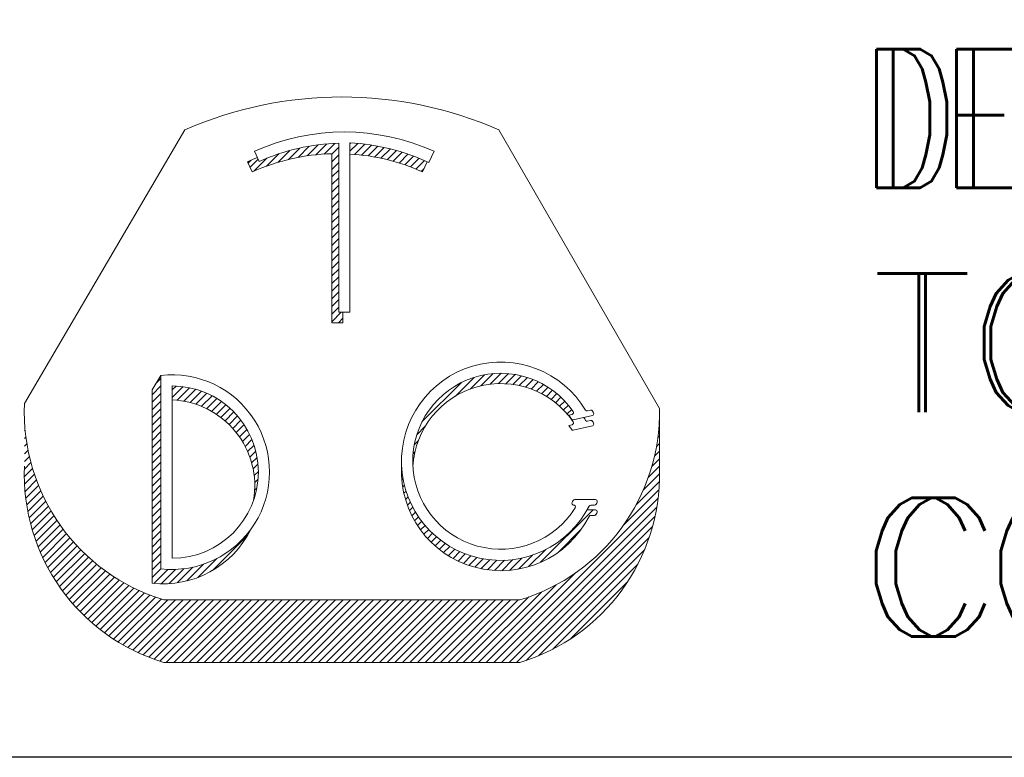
# Model space of a CAD drawing. Header units: inches. Extents: x 1802 to 2468, y -253 to -72.
# Tile 436 of 570: x 2262.377 to 2263.369, y -157.202 to -156.458. Entities that reach past the tile are written whole.
import ezdxf
from ezdxf.enums import TextEntityAlignment as Align

# ---------------------------------------------------------------- set-up
doc = ezdxf.new("R2010")
doc.units = ezdxf.units.IN
doc.header["$LTSCALE"] = 0.5
doc.header["$MEASUREMENT"] = 0
for name, color, linetype in [('SID-M-D', 42, 'Continuous'), ('SID-M-F', 202, 'Continuous'), ('SID-M-S', 105, 'Continuous')]:
    doc.layers.add(name, color=color, linetype=linetype)
doc.styles.add('PTI', font='romand.shx', dxfattribs={"oblique": 10})
doc.styles.get("Standard").update_dxf_attribs({"font": 'romans.shx'})

# ---------------------------------------------------------------- blocks, each defined once
blk = doc.blocks.new('JM_TITTLE_BOX_SID')
at = {"layer": 'SID-M-S'}
blk.add_lwpolyline([(1.261213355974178e-13, -0.1049989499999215), (-6.499934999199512, -0.1049989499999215, -0.4142135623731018), (-6.604933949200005, 1.163513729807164e-13), (-6.604933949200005, 1.416652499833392, -0.4142135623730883), (-6.499934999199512, 1.52165144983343), (1.261213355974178e-13, 1.52165144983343, -0.414213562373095), (0.1049989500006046, 1.416652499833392), (0.1049989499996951, 1.163513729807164e-13, -0.414213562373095)], format="xyb", close=True, dxfattribs=at)
at = {"layer": 'SID-M-D', "style": 'PTI', "oblique": 10}
for tag, p in [('CUSTOMER', (-5.990553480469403, 1.371591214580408)), ('DIEDATAINFO', (-2.18746001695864, 1.371591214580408)), ('PARTDESCRIPTION', (-5.966376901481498, 1.169693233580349)), ('00-00-00', (-1.009105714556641, 1.167793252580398)), ('PARTNUMBER', (-5.81595049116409, 0.9696952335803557)), ('REV', (-3.360356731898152, 0.9696952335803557)), ('SCALE', (-2.520436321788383, 0.9677952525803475)), ('SH', (-0.8571950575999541, 0.9677952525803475)), ('SHX', (-0.4057438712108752, 0.9677952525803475)), ('WTD', (-3.839149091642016, 0.7480887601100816)), ('TOOL', (-2.472915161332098, 0.7480887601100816)), ('JOB', (-0.9225366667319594, 0.7480887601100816))]:
    blk.add_attdef(tag, p, '', height=0.09999900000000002, dxfattribs=at)
blk.add_attdef('BUILT', text='', height=0.2499630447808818, dxfattribs=at).set_placement((-2.336101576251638, 0.2076912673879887), align=Align.CENTER)
blk = doc.blocks.new('*U10')
at = {"layer": 'SID-M-S', "color": 154, "linetype": 'Continuous', "lineweight": 0}
for p, q in [((30.89367612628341, -7.404270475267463), (30.910211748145, -7.387734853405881)), ((30.90823444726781, -7.400318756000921), (30.92427807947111, -7.384275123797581)), ((30.92180204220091, -7.3973577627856), (30.93745801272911, -7.381701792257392)), ((30.93458070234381, -7.395185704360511), (30.9499191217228, -7.379847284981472)), ((30.94670802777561, -7.393664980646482), (30.96177872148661, -7.378594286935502)), ((30.95828288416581, -7.392696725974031), (30.97312277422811, -7.37785683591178)), ((30.9688062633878, -7.392779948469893), (30.9784249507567, -7.38316126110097)), ((30.9939249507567, -7.378267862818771), (30.99513249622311, -7.37706031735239)), ((30.9939249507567, -7.38887446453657), (31.0049765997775, -7.377822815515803)), ((31.0003093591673, -7.393096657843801), (31.01453414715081, -7.378871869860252)), ((31.00995621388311, -7.394056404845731), (31.0238261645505, -7.38018645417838)), ((31.01931702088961, -7.395302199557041), (31.03287053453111, -7.381748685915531)), ((31.02841251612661, -7.396813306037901), (31.04168259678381, -7.383543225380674)), ((31.03726030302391, -7.398572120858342), (31.05027560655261, -7.385556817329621)), ((31.0458754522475, -7.400563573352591), (31.05866108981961, -7.387777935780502)), ((30.8517469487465, -7.403773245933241), (30.85266870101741, -7.402851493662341)), ((30.8550412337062, -7.411085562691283), (30.86619345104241, -7.399933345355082)), ((30.86007272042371, -7.416660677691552), (30.87823271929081, -7.398500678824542)), ((30.87780880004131, -7.409531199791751), (30.89500435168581, -7.392335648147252)), ((30.9688062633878, -7.403386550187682), (30.9784249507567, -7.393767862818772)), ((31.05427095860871, -7.402774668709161), (31.06684912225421, -7.390196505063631)), ((31.0624580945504, -7.405194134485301), (31.07484855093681, -7.392803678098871)), ((31.07044668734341, -7.407812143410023), (31.08266717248, -7.395591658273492)), ((31.0782453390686, -7.410620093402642), (31.09031187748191, -7.398553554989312)), ((31.0858616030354, -7.413610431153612), (31.09778876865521, -7.40168326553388)), ((30.9688062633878, -7.41399315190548), (30.9784249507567, -7.404374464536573)), ((30.9688062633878, -7.424599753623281), (30.9784249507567, -7.414981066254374)), ((31.09330212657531, -7.416776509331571), (31.09731554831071, -7.412763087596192)), ((30.9688062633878, -7.435206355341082), (30.9784249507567, -7.425587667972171)), ((30.9688062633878, -7.445812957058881), (30.9784249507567, -7.436194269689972)), ((30.9688062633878, -7.456419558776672), (30.9784249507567, -7.446800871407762)), ((30.9688062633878, -7.46702616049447), (30.9784249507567, -7.457407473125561)), ((30.9688062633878, -7.477632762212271), (30.9784249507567, -7.46801407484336)), ((30.9688062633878, -7.488239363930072), (30.9784249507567, -7.478620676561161)), ((30.9688062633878, -7.498845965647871), (30.9784249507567, -7.489227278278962)), ((30.9688062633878, -7.50945256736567), (30.9784249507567, -7.499833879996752)), ((30.9688062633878, -7.520059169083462), (30.9784249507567, -7.510440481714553)), ((30.9688062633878, -7.530665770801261), (30.9784249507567, -7.52104708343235)), ((30.9688062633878, -7.541272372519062), (30.9784249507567, -7.531653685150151)), ((30.9688062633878, -7.551878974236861), (30.9784249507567, -7.54226028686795)), ((30.9688062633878, -7.562485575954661), (30.9784249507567, -7.552866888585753)), ((30.9688062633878, -7.573092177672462), (30.9784249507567, -7.56347349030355)), ((30.9688062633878, -7.583698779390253), (30.9784249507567, -7.57408009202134)), ((30.9688062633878, -7.594305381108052), (30.9784249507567, -7.584686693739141)), ((30.9688062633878, -7.604911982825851), (30.9784249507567, -7.595293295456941)), ((30.9688062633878, -7.615518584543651), (30.9784249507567, -7.605899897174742)), ((30.9688062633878, -7.626125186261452), (30.9819734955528, -7.612957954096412)), ((30.9780239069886, -7.627514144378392), (30.98430626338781, -7.621231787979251))]:
    blk.add_line(p, q, dxfattribs=at)
blk = doc.blocks.new('*U11')
at = {"layer": 'SID-M-S', "color": 154, "linetype": 'Continuous', "lineweight": 0}
for p, q in [((30.724597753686, -7.711234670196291), (30.7308066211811, -7.705025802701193)), ((31.14092889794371, -7.729774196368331), (31.16700132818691, -7.703701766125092)), ((31.1613293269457, -7.719980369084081), (31.18117147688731, -7.700138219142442)), ((31.17645956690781, -7.715456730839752), (31.1934597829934, -7.698456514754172)), ((31.18930750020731, -7.713215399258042), (31.2045105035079, -7.698012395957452)), ((31.2007458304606, -7.712383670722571), (31.214645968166, -7.698483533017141)), ((31.2111764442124, -7.712559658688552), (31.22405471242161, -7.699681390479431)), ((31.2208240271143, -7.713518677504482), (31.23285784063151, -7.701484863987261)), ((31.22982889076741, -7.715120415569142), (31.24113803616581, -7.7038112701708)), ((30.7186746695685, -7.727764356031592), (30.7308066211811, -7.71563240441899)), ((30.7464316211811, -7.721220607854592), (30.75194597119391, -7.715706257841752)), ((30.7464316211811, -7.731827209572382), (30.76170379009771, -7.716555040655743)), ((30.7534293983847, -7.735436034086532), (30.77078869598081, -7.718076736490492)), ((31.0943528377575, -7.765743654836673), (31.1491803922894, -7.710916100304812)), ((31.23828505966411, -7.717270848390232), (31.24895409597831, -7.706601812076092)), ((31.24625856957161, -7.719903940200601), (31.2563489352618, -7.709813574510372)), ((31.25379725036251, -7.722971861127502), (31.26335430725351, -7.71341480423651)), ((31.26093637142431, -7.726439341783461), (31.269993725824, -7.717381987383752)), ((30.7186746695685, -7.738370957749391), (30.7308066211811, -7.726239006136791)), ((30.76273448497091, -7.736737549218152), (30.77930370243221, -7.720168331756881)), ((30.77143823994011, -7.738640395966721), (30.7873202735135, -7.722758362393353)), ((30.7796214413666, -7.741063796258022), (30.7948896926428, -7.725795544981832)), ((30.7873414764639, -7.7439503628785), (30.80204950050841, -7.729242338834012)), ((31.26770208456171, -7.730280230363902), (31.27628433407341, -7.721697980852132)), ((31.2741136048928, -7.734475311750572), (31.28223811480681, -7.726350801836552)), ((31.2801846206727, -7.739010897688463), (31.2878626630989, -7.731332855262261)), ((30.7186746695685, -7.748977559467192), (30.7308066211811, -7.736845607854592)), ((30.7946401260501, -7.747258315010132), (30.80882736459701, -7.733071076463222)), ((30.8015481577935, -7.750956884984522), (30.8152435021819, -7.737261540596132)), ((30.80808816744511, -7.75502347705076), (30.82131223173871, -7.741799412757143)), ((31.28592420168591, -7.743877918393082), (31.29316164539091, -7.736640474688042)), ((31.29133735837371, -7.749071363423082), (31.29813501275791, -7.742273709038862)), ((30.7186746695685, -7.759584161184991), (30.7308066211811, -7.747452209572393)), ((30.7186746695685, -7.770190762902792), (30.7308066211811, -7.758058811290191)), ((30.81427638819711, -7.759441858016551), (30.82704296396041, -7.7466752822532)), ((30.8201238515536, -7.764200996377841), (30.83244080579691, -7.751884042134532)), ((30.8256371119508, -7.769294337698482), (30.8375068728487, -7.757424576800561)), ((31.296425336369, -7.754589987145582), (31.3027789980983, -7.748236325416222)), ((30.5408466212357, -7.767706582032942), (30.5410348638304, -7.767518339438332)), ((30.7186746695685, -7.780797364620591), (30.7308066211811, -7.768665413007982)), ((30.8308186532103, -7.774719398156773), (30.842238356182, -7.763299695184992)), ((30.8356670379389, -7.780477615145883), (30.84662835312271, -7.769516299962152)), ((31.08713850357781, -7.783564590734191), (31.098878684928, -7.771824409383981)), ((31.4247670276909, -7.764134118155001), (31.4249941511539, -7.763906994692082)), ((30.5408466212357, -7.778313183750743), (30.5417783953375, -7.777381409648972)), ((30.5408466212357, -7.788919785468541), (30.54284126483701, -7.786925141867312)), ((30.7186746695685, -7.791403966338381), (30.7308066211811, -7.779272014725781)), ((30.84017682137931, -7.786574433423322), (30.8506654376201, -7.776085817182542)), ((30.84433821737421, -7.793019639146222), (30.8543329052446, -7.783024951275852)), ((31.42272809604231, -7.787386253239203), (31.4249941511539, -7.785120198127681)), ((31.4240217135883, -7.775486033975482), (31.4249941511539, -7.774513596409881)), ((30.5408466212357, -7.799526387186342), (30.54419758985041, -7.796175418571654)), ((30.7186746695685, -7.802010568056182), (30.7308066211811, -7.789878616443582)), ((30.7186746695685, -7.812617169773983), (30.7308066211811, -7.800485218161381)), ((30.84813646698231, -7.799827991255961), (30.8576075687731, -7.790356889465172)), ((30.85155080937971, -7.807020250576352), (30.8604578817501, -7.798113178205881)), ((31.08357495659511, -7.797734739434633), (31.0890848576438, -7.792224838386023)), ((31.4207880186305, -7.799932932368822), (31.4249941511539, -7.795726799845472)), ((30.5408466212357, -7.810132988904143), (30.54582573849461, -7.805153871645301)), ((30.5408466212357, -7.820739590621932), (30.54770744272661, -7.813878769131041)), ((30.7186746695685, -7.823223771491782), (30.7308066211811, -7.811091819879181)), ((30.8545528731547, -7.81462478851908), (30.86284098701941, -7.806336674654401)), ((31.0818932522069, -7.810023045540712), (31.0845612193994, -7.807355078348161)), ((31.4180644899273, -7.813263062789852), (31.4249941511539, -7.806333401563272)), ((30.5406923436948, -7.831500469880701), (30.54982713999, -7.822365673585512)), ((30.7186746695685, -7.833830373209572), (30.7308066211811, -7.821698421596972)), ((30.8571041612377, -7.822680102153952), (30.86469792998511, -7.815086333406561)), ((30.8591520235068, -7.831238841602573), (30.8659455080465, -7.824445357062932)), ((31.08144913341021, -7.821073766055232), (31.0823198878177, -7.820203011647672)), ((31.40934248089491, -7.843198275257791), (31.4249941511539, -7.827546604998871)), ((31.41435587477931, -7.827578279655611), (31.4249941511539, -7.816940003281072)), ((30.54060715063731, -7.842192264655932), (30.55217147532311, -7.830627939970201)), ((30.5409205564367, -7.852485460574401), (30.5547289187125, -7.838677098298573)), ((30.7186746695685, -7.844436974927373), (30.7308066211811, -7.832305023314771)), ((30.8606229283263, -7.840374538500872), (30.86646140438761, -7.834536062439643)), ((31.0658355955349, -7.836687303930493), (31.06668190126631, -7.835840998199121)), ((31.40245746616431, -7.860689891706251), (31.42503902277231, -7.838108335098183)), ((30.5415921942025, -7.862420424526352), (30.5574894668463, -7.846523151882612)), ((30.5425893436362, -7.872029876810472), (30.56044440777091, -7.854174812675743)), ((30.7186746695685, -7.855043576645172), (30.7308066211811, -7.842911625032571)), ((30.7186746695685, -7.865650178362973), (30.7308066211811, -7.853518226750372)), ((30.8614105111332, -7.850193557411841), (30.86605434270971, -7.845549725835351)), ((31.06634437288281, -7.846785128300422), (31.0680374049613, -7.845092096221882)), ((31.0674981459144, -7.856237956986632), (31.0699136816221, -7.85382242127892)), ((31.39248507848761, -7.881268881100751), (31.4248623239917, -7.848891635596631)), ((30.5438850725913, -7.881340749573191), (30.5635861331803, -7.861639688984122)), ((30.5454569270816, -7.890375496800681), (30.5669079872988, -7.868924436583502)), ((30.7186746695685, -7.876256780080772), (30.7308066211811, -7.864124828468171)), ((30.86135245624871, -7.860858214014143), (30.86439523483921, -7.857815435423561)), ((31.06919956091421, -7.865143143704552), (31.0722489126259, -7.862093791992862)), ((31.37541914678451, -7.908941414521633), (31.42422372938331, -7.860136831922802)), ((30.5472859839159, -7.899153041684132), (30.57040414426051, -7.876034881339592)), ((30.54935615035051, -7.907689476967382), (30.574069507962, -7.882976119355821)), ((30.7186746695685, -7.886863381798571), (30.7308066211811, -7.874731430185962)), ((30.86018000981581, -7.872637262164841), (30.8608192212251, -7.871998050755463)), ((31.0713794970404, -7.873569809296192), (31.07499726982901, -7.869952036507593)), ((31.0739871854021, -7.881568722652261), (31.0781240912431, -7.877431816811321)), ((31.194291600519, -8.100675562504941), (31.42305418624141, -7.871912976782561)), ((30.55165363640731, -7.915998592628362), (30.5778996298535, -7.889752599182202)), ((30.5541665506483, -7.924092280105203), (30.581890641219, -7.896368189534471)), ((30.7186746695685, -7.897469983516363), (30.7308066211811, -7.885338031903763)), ((30.7186746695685, -7.908076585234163), (30.7308066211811, -7.895944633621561)), ((31.07698445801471, -7.889178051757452), (31.08160285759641, -7.884559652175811)), ((31.0803422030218, -7.896426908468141), (31.0854132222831, -7.89135588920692)), ((31.20489820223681, -8.100675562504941), (31.4212617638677, -7.884312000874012)), ((31.25957851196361, -7.961142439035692), (31.33263008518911, -7.888090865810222)), ((31.33567849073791, -7.895649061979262), (31.3370280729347, -7.894299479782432)), ((30.55688458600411, -7.931980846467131), (30.5860391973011, -7.902826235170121)), ((30.5597987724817, -7.939673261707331), (30.5903424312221, -7.909129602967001)), ((30.7186746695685, -7.918683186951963), (30.7308066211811, -7.906551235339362)), ((31.0840380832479, -7.903337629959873), (31.0895396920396, -7.897836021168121)), ((31.08805502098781, -7.90992729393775), (31.09397072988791, -7.904011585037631)), ((31.092380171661, -7.916208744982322), (31.09869814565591, -7.909890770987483)), ((31.21550480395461, -8.100675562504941), (31.41871936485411, -7.897461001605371)), ((30.56290128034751, -7.947177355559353), (30.59479791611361, -7.915280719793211)), ((30.56618526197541, -7.954499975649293), (30.5994036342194, -7.92128160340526)), ((30.7186746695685, -7.929289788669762), (30.7308066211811, -7.917157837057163)), ((30.8024356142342, -7.972808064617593), (30.851462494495, -7.923781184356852)), ((31.0970042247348, -7.922191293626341), (31.10371669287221, -7.915478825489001)), ((31.10192093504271, -7.927881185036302), (31.10902382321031, -7.920778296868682)), ((31.2261114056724, -8.100675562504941), (31.4152422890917, -7.911544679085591)), ((31.2842467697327, -7.947080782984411), (31.3161852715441, -7.915142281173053)), ((30.56964472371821, -7.961647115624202), (30.6041579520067, -7.927133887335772)), ((30.57327442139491, -7.968624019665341), (30.6090596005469, -7.932838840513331)), ((30.7186746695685, -7.939896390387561), (30.7308066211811, -7.927764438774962)), ((31.10712682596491, -7.933281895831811), (31.1146195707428, -7.925789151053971)), ((31.1126210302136, -7.938394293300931), (31.1205065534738, -7.930508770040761)), ((31.11840525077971, -7.943216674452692), (31.12669009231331, -7.934931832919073)), ((31.2395876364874, -8.09780593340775), (31.41054298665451, -7.926850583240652)), ((30.577069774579, -7.975435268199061), (30.61410766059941, -7.938397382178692)), ((30.58102679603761, -7.982084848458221), (30.6193015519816, -7.943810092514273)), ((30.5851420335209, -7.988576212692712), (30.6246410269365, -7.949077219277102)), ((30.7186746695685, -7.950502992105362), (30.7308066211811, -7.938371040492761)), ((30.7186746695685, -7.961109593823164), (30.7308066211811, -7.948977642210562)), ((31.124483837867, -7.947744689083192), (31.13317846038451, -7.939050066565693)), ((31.13086399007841, -7.951971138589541), (31.13998329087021, -7.942851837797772)), ((31.13755610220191, -7.955885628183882), (31.14712019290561, -7.946321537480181)), ((31.14457430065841, -7.959474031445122), (31.1546096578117, -7.949438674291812)), ((31.2289280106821, -7.970579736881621), (31.2483104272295, -7.951197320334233)), ((31.2428574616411, -7.967256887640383), (31.2666766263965, -7.943437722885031)), ((31.2566113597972, -8.091388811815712), (31.40412586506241, -7.943874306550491)), ((30.5894125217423, -7.994912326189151), (30.63012616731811, -7.954198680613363)), ((30.59383574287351, -8.001095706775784), (30.6357573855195, -7.959174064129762)), ((30.5984095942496, -8.007128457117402), (30.64153542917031, -7.964002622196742)), ((30.7186746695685, -7.971716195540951), (30.7308066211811, -7.959584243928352)), ((30.7668066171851, -7.987223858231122), (30.79011401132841, -7.963916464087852)), ((30.7822061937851, -7.982430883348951), (30.80857386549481, -7.956063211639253)), ((31.1519372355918, -7.962717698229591), (31.1624783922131, -7.952176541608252)), ((31.15966924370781, -7.965592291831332), (31.17076130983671, -7.954500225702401)), ((31.16780207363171, -7.968066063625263), (31.17950459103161, -7.956363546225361)), ((31.17637750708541, -7.970097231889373), (31.1887705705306, -7.957704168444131)), ((31.18545148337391, -7.971629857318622), (31.1986459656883, -7.958435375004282)), ((31.195100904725, -7.972587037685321), (31.20925672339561, -7.958431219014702)), ((31.20543559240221, -7.972858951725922), (31.22079745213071, -7.957497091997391)), ((31.2166211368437, -7.972280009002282), (31.23359813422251, -7.955303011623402)), ((31.2763627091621, -8.082244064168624), (31.3949811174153, -7.963625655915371)), ((30.6031323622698, -8.01301229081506), (30.6474613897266, -7.968683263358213)), ((30.608002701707, -8.01874855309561), (30.6535367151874, -7.973214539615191)), ((30.6130196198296, -8.024338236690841), (30.659763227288, -7.977594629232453)), ((30.7186746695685, -7.982322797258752), (30.7308066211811, -7.970190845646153)), ((30.7210713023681, -7.990532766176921), (30.7405816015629, -7.971022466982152)), ((30.73106930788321, -7.991141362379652), (30.75114383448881, -7.971066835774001)), ((30.74184775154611, -7.990969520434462), (30.7626413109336, -7.970175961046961)), ((30.7536294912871, -7.989794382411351), (30.7754090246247, -7.968014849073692)), ((31.1836849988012, -8.100675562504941), (31.3087916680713, -7.975568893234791)), ((30.6181824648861, -8.029781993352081), (30.6661431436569, -7.981821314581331)), ((30.6234909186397, -8.035080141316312), (30.67267910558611, -7.985891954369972)), ((30.6289449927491, -8.04023266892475), (30.679374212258, -7.989803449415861)), ((31.17307839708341, -8.100675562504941), (31.2811191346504, -7.992634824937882)), ((31.30174791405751, -8.067465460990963), (31.38020251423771, -7.989010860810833)), ((30.634545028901, -8.045239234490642), (30.68623206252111, -7.993552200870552)), ((30.64029170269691, -8.05009916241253), (30.6932568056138, -7.997134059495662)), ((30.6461860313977, -8.054811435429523), (30.70045320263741, -8.000544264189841)), ((30.65222938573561, -8.059374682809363), (30.70782670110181, -8.0037773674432)), ((30.6584235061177, -8.063787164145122), (30.7153835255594, -8.006827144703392)), ((31.1624717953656, -8.100675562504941), (31.26054014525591, -8.002607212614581)), ((30.66477052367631, -8.068046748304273), (30.72313078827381, -8.009686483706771)), ((30.6712729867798, -8.07215088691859), (30.7310766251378, -8.0123472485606)), ((30.677933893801, -8.076096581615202), (30.74046811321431, -8.013562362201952)), ((30.6847567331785, -8.079880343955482), (30.75107471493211, -8.013562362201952)), ((30.6917455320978, -8.083498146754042), (30.7616813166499, -8.013562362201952)), ((30.6989049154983, -8.086945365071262), (30.77228791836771, -8.013562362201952)), ((30.7062401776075, -8.090216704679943), (30.78289452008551, -8.013562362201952)), ((30.7137573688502, -8.093306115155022), (30.7935011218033, -8.013562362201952)), ((30.7214634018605, -8.096206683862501), (30.80410772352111, -8.013562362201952)), ((30.7293661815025, -8.098910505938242), (30.81471432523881, -8.013562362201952)), ((30.73820772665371, -8.100675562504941), (30.8253209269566, -8.013562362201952)), ((30.74881432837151, -8.100675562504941), (30.8359275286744, -8.013562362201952)), ((30.75942093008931, -8.100675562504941), (30.84653413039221, -8.013562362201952)), ((30.770027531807, -8.100675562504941), (30.85714073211, -8.013562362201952)), ((30.78063413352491, -8.100675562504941), (30.86774733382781, -8.013562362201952)), ((30.79124073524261, -8.100675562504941), (30.8783539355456, -8.013562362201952)), ((30.8018473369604, -8.100675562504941), (30.8889605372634, -8.013562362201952)), ((30.81245393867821, -8.100675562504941), (30.89956713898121, -8.013562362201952)), ((30.823060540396, -8.100675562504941), (30.910173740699, -8.013562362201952)), ((30.83366714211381, -8.100675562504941), (30.9207803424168, -8.013562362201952)), ((30.84427374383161, -8.100675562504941), (30.9313869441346, -8.013562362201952)), ((30.85488034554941, -8.100675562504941), (30.94199354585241, -8.013562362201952)), ((30.8654869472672, -8.100675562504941), (30.95260014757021, -8.013562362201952)), ((30.876093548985, -8.100675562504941), (30.96320674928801, -8.013562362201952)), ((30.8867001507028, -8.100675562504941), (30.97381335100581, -8.013562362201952)), ((30.8973067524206, -8.100675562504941), (30.9844199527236, -8.013562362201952)), ((30.9079133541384, -8.100675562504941), (30.99502655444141, -8.013562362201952)), ((30.91851995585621, -8.100675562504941), (31.00563315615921, -8.013562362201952)), ((30.929126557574, -8.100675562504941), (31.016239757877, -8.013562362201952)), ((30.93973315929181, -8.100675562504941), (31.02684635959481, -8.013562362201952)), ((30.95033976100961, -8.100675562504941), (31.0374529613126, -8.013562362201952)), ((30.96094636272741, -8.100675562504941), (31.04805956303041, -8.013562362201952)), ((30.97155296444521, -8.100675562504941), (31.05866616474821, -8.013562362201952)), ((30.982159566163, -8.100675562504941), (31.069272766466, -8.013562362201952)), ((30.9927661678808, -8.100675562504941), (31.07987936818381, -8.013562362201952)), ((31.00337276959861, -8.100675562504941), (31.0904859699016, -8.013562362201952)), ((31.0139793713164, -8.100675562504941), (31.1010925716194, -8.013562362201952)), ((31.02458597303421, -8.100675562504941), (31.11169917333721, -8.013562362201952)), ((31.035192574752, -8.100675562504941), (31.122305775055, -8.013562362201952)), ((31.04579917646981, -8.100675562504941), (31.13291237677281, -8.013562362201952)), ((31.05640577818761, -8.100675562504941), (31.1435189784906, -8.013562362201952)), ((31.06701237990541, -8.100675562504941), (31.1541255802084, -8.013562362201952)), ((31.0776189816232, -8.100675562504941), (31.16473218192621, -8.013562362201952)), ((31.088225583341, -8.100675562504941), (31.175338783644, -8.013562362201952)), ((31.0988321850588, -8.100675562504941), (31.1859453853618, -8.013562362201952)), ((31.10943878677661, -8.100675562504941), (31.1965519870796, -8.013562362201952)), ((31.1200453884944, -8.100675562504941), (31.20715858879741, -8.013562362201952)), ((31.13065199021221, -8.100675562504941), (31.21776519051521, -8.013562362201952)), ((31.14125859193, -8.100675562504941), (31.22837179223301, -8.013562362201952)), ((31.15186519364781, -8.100675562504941), (31.24304852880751, -8.009492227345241))]:
    blk.add_line(p, q, dxfattribs=at)
blk = doc.blocks.new('*U12')
at = {"layer": 'SID-M-F', "color": 202, "linetype": 'Continuous', "lineweight": 0}
blk.add_line((-3.883355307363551, -0.05081376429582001), (-3.867597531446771, -0.03505598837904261), dxfattribs=at)
blk = doc.blocks.new('*U13')
at = {"layer": 'SID-M-D', "color": 42, "linetype": 'Continuous', "lineweight": 0}
for p, q in [((-3.526365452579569, 0.2516839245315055), (-3.364734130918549, 0.5274004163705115)), ((-3.048107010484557, 0.5274004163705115), (-2.886322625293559, 0.2467377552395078)), ((-3.209598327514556, 0.3436810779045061), (-3.209598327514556, 0.5140114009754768)), ((-3.198377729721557, 0.3436810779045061), (-3.198377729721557, 0.5145013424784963)), ((-3.294476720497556, 0.505955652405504), (-3.289830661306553, 0.4956428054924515)), ((-3.21656138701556, 0.3331437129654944), (-3.21656138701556, 0.5034740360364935)), ((-3.113499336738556, 0.505955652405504), (-3.118624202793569, 0.4945799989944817)), ((-3.296793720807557, 0.4851054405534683), (-3.301439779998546, 0.4954182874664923)), ((-3.120462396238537, 0.4954182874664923), (-3.125108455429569, 0.4851054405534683)), ((-3.209598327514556, 0.3436810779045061), (-3.198377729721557, 0.3436810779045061)), ((-3.205340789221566, 0.3436810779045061), (-3.205340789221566, 0.3331437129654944)), ((-3.205340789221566, 0.3331437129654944), (-3.21656138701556, 0.3331437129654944)), ((-3.397634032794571, 0.2654580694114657), (-3.38885159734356, 0.2799587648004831)), ((-3.38885159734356, 0.08494640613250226), (-3.38885159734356, 0.2800498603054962)), ((-3.377540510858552, 0.09560392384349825), (-3.377540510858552, 0.2693923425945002)), ((-3.397634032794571, 0.2654580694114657), (-3.397634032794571, 0.07053680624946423)), ((-2.977574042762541, 0.2399495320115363), (-2.974284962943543, 0.2406948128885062)), ((-2.973135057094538, 0.2352028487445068), (-2.953917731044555, 0.2395573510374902)), ((-2.958801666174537, 0.2442032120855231), (-2.955687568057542, 0.2449088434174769)), ((-2.886322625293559, 0.1836756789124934), (-2.886322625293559, 0.2467377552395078)), ((-2.977574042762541, 0.2295742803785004), (-2.974284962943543, 0.2303195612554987)), ((-2.953917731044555, 0.2291820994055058), (-2.973135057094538, 0.2248275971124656)), ((-2.958801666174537, 0.2338279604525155), (-2.955687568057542, 0.2345335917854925)), ((-2.972731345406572, 0.149274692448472), (-2.972879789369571, 0.149274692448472)), ((-2.971767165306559, 0.1548849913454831), (-2.950808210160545, 0.1548849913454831)), ((-2.951674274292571, 0.149274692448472), (-2.955605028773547, 0.149274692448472)), ((-2.959234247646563, 0.1445097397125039), (-2.950808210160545, 0.1445097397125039)), ((-2.951674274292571, 0.1388994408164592), (-2.955605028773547, 0.1388994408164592)), ((-3.385815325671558, 0.05367972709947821), (-3.027025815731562, 0.05367972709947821)), ((-3.385815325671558, -0.009382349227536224), (-3.027025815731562, -0.009382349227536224))]:
    blk.add_line(p, q, dxfattribs=at)
for centre, radius, start, end in [((-3.206420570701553, 0.1674533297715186), 0.3932239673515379, 66.25892877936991, 113.7410712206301), ((-3.203988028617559, 0.3050981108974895), 0.2202996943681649, 65.74787367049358, 114.2521263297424), ((-3.203988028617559, 0.3050981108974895), 0.2089886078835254, 91.53828992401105, 114.2521263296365), ((-3.210951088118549, 0.2945607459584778), 0.220299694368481, 65.22242550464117, 86.72812957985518), ((-3.210951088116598, 0.2945607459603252), 0.2202996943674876, 111.4742050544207, 114.2521263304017), ((-3.210951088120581, 0.2945607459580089), 0.2089886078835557, 91.53828992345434, 114.2521263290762), ((-3.210951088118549, 0.2945607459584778), 0.208988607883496, 65.74787367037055, 86.55083749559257), ((-3.04637674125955, 0.1934679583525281), 0.09995359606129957, 31.05799943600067, 333.1241405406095), ((-3.377540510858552, 0.182498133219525), 0.09811480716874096, 263.3799827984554, 96.6200172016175), ((-3.046376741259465, 0.1934679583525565), 0.0886425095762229, 34.34743886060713, 328.0087915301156), ((-3.377540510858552, 0.182498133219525), 0.08689420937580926, 270, 90), ((-3.046376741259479, 0.1830927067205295), 0.0886425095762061, 34.34743886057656, 176.6449619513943), ((-3.328722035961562, 0.2430922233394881), 0.1978300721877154, 177.5108784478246, 253.2259832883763), ((-3.381134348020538, 0.1685563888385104), 0.0868942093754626, 350.2973574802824, 87.62964123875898), ((-3.084119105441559, 0.2430922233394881), 0.197830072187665, 286.7740167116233, 1.055883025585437), ((-3.046376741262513, 0.1934679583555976), 0.08303221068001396, 30.84497123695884, 34.04208588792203), ((-2.974684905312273, 0.242459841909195), 0.001809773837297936, 282.7672016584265, 34.3474388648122), ((-2.959201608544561, 0.2459682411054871), 0.001809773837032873, 211.0579994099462, 282.7672017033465), ((-2.955287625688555, 0.2431438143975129), 0.001809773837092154, 28.60604018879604, 102.7672016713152), ((-2.95431767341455, 0.2413223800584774), 0.001809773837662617, 282.7672016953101, 27.46644868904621), ((-3.04637674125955, 0.1934679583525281), 0.1055638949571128, 27.46644867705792, 28.60604021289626), ((-3.046376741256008, 0.1830927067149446), 0.0830322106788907, 30.84497124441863, 34.04208589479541), ((-2.973534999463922, 0.2369678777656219), 0.001809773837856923, 210.8449712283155, 282.7672016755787), ((-2.974684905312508, 0.2320845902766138), 0.001809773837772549, 282.7672016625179, 34.34743887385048), ((-3.046376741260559, 0.1830927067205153), 0.09995359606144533, 31.05799943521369, 33.04190547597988), ((-2.959201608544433, 0.2355929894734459), 0.001809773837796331, 211.0579994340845, 282.7672016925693), ((-2.955287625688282, 0.2327685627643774), 0.001809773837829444, 28.6060402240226, 102.7672016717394), ((-2.954317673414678, 0.2309471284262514), 0.001809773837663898, 282.7672017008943, 27.4664486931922), ((-3.046376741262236, 0.1830927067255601), 0.105563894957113, 27.46644867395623, 28.60604020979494), ((-2.973534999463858, 0.2265926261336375), 0.001809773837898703, 210.8449712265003, 282.7672016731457), ((-3.328722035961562, 0.1800301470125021), 0.1978300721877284, 177.5108784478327, 253.2259832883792), ((-3.046376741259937, 0.1830927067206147), 0.09995359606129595, 177.0249928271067, 333.1241405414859), ((-3.084119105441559, 0.1800301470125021), 0.1978300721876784, 286.7740167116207, 1.055883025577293), ((-2.972879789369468, 0.1510844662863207), 0.001809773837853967, 150.0292382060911, 269.9999999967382), ((-3.046376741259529, 0.1934679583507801), 0.0830322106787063, 330.0292382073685, 331.5694103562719), ((-2.971767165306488, 0.1530752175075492), 0.001809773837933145, 90.00000000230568, 151.5694103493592), ((-2.972731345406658, 0.1474649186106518), 0.001809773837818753, 328.0087915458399, 89.99999999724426), ((-2.955605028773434, 0.1474649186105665), 0.001809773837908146, 90.00000000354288, 153.1241405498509), ((-2.95167427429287, 0.1510844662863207), 0.001809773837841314, 270.0000000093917, 335.8893982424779), ((-2.950808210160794, 0.153075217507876), 0.001809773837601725, 337.0882933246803, 89.99999999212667), ((-3.046376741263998, 0.1934679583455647), 0.1055638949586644, 335.8893982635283, 337.0882933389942), ((-3.046376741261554, 0.1830927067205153), 0.08303221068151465, 330.2293381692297, 331.5694103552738), ((-2.971767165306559, 0.1426999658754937), 0.001809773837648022, 118.2755685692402, 151.5694103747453), ((-2.951674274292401, 0.1407092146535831), 0.001809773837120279, 269.9999999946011, 335.8893982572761), ((-2.950808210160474, 0.14269996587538), 0.001809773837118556, 337.088293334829, 90.0000000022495), ((-3.046376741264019, 0.1830927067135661), 0.1055638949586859, 335.8893982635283, 337.0882933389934), ((-2.955605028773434, 0.1370896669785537), 0.001809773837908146, 90.00000000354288, 153.1241405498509), ((-3.386322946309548, 0.1679974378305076), 0.09811480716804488, 263.37998279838, 333.7546956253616)]:
    blk.add_arc(centre, radius, start, end, dxfattribs=at)
at = {"layer": 'SID-M-F', "color": 202, "linetype": 'Continuous', "lineweight": 0}
blk.add_line((-3.300839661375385, 0.4940862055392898), (-3.297987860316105, 0.4969380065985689), dxfattribs=at)
at = {"layer": 'SID-M-S', "color": 154, "linetype": 'Continuous', "lineweight": 0}
for p, q in [((-3.27094880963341, 0.4947519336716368), (-3.258978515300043, 0.506722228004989)), ((-3.260409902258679, 0.4976126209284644), (-3.248795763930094, 0.5092267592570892)), ((-3.250588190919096, 0.499756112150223), (-3.239254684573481, 0.5110896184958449)), ((-3.241337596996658, 0.5013284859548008), (-3.230233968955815, 0.512432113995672)), ((-3.23255851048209, 0.5024293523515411), (-3.221648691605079, 0.5133391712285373)), ((-3.224179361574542, 0.5031302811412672), (-3.213436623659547, 0.5138730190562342)), ((-3.216561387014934, 0.5030700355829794), (-3.209598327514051, 0.5100330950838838)), ((-3.198377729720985, 0.5135754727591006), (-3.197503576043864, 0.5144496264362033)), ((-3.198377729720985, 0.5058972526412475), (-3.190377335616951, 0.5138976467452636)), ((-3.193755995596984, 0.5028407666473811), (-3.183458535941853, 0.5131382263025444)), ((-3.186772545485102, 0.5021459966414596), (-3.176731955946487, 0.5121865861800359)), ((-3.179996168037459, 0.5012441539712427), (-3.170184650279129, 0.5110556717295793)), ((-3.173411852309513, 0.5001502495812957), (-3.163805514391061, 0.5097565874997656)), ((-3.167006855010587, 0.4988770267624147), (-3.157584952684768, 0.5082989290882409)), ((-3.160770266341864, 0.4974353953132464), (-3.151514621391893, 0.5066910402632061)), ((-3.298916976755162, 0.489818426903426), (-3.290843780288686, 0.4978916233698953)), ((-3.295274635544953, 0.4857825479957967), (-3.282128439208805, 0.4989287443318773)), ((-3.282435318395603, 0.4909436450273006), (-3.269987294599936, 0.5033916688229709)), ((-3.216561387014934, 0.4953918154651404), (-3.209598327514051, 0.5023548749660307)), ((-3.154692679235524, 0.4958347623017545), (-3.1455872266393, 0.5049402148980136)), ((-3.148765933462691, 0.4940832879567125), (-3.139796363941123, 0.5030528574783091)), ((-3.142982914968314, 0.4921880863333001), (-3.134136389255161, 0.5010346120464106)), ((-3.137337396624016, 0.4901553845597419), (-3.128602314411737, 0.4988904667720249)), ((-3.131823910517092, 0.4879906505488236), (-3.123189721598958, 0.4966248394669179)), ((-3.301301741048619, 0.4951118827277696), (-3.300634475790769, 0.4957791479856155)), ((-3.216561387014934, 0.4877135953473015), (-3.209598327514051, 0.4946766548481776)), ((-3.216561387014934, 0.4800353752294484), (-3.209598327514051, 0.4869984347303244)), ((-3.126437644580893, 0.4856986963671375), (-3.123532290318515, 0.4886040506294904)), ((-3.216561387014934, 0.4723571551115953), (-3.209598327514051, 0.4793202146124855)), ((-3.216561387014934, 0.4646789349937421), (-3.209598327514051, 0.4716419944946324)), ((-3.216561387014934, 0.4570007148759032), (-3.209598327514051, 0.4639637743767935)), ((-3.216561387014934, 0.4493224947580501), (-3.209598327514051, 0.4562855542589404)), ((-3.216561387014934, 0.441644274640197), (-3.209598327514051, 0.4486073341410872)), ((-3.216561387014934, 0.4339660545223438), (-3.209598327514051, 0.4409291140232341)), ((-3.216561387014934, 0.4262878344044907), (-3.209598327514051, 0.433250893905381)), ((-3.216561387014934, 0.4186096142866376), (-3.209598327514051, 0.425572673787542)), ((-3.216561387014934, 0.4109313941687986), (-3.209598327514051, 0.4178944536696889)), ((-3.216561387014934, 0.4032531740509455), (-3.209598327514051, 0.4102162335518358)), ((-3.216561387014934, 0.3955749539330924), (-3.209598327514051, 0.4025380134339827)), ((-3.216561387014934, 0.3878967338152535), (-3.209598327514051, 0.3948597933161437)), ((-3.216561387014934, 0.3802185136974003), (-3.209598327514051, 0.3871815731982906)), ((-3.216561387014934, 0.3725402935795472), (-3.209598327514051, 0.3795033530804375)), ((-3.216561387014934, 0.3648620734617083), (-3.209598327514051, 0.3718251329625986)), ((-3.216561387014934, 0.3571838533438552), (-3.209598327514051, 0.3641469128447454)), ((-3.216561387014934, 0.349505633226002), (-3.209598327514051, 0.3564686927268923)), ((-3.216561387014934, 0.3418274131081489), (-3.209598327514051, 0.3487904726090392)), ((-3.216561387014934, 0.3341491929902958), (-3.207029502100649, 0.3436810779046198)), ((-3.209888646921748, 0.3331437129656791), (-3.205340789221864, 0.3376915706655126)), ((-3.091960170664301, 0.2591166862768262), (-3.073086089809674, 0.2779907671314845)), ((-3.077192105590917, 0.2662065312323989), (-3.062828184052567, 0.2805704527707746)), ((-3.066239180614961, 0.2694812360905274), (-3.053932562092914, 0.2817878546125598)), ((-3.056938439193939, 0.2711037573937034), (-3.045932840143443, 0.2821093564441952)), ((-3.048658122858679, 0.2717058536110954), (-3.038595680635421, 0.2817682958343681)), ((-3.04110730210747, 0.2715784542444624), (-3.031784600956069, 0.2809011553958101)), ((-3.034123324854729, 0.2708842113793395), (-3.025411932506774, 0.2795956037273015)), ((-3.027604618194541, 0.2697246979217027), (-3.019417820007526, 0.2779114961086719)), ((-3.39763403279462, 0.2605716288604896), (-3.388851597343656, 0.2693540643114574)), ((-3.393346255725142, 0.2725376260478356), (-3.388851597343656, 0.2770322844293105)), ((-3.377540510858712, 0.2653087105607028), (-3.373548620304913, 0.2693006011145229)), ((-3.377540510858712, 0.2576304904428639), (-3.366484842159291, 0.2686861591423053)), ((-3.125677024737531, 0.2330780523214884), (-3.085986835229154, 0.2727682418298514)), ((-3.021483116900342, 0.2681679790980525), (-3.013759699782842, 0.2758913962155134)), ((-3.015711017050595, 0.2662618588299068), (-3.008406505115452, 0.2735663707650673)), ((-3.010253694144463, 0.2640409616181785), (-3.003335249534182, 0.2709594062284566)), ((-3.005085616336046, 0.2615308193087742), (-2.998528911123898, 0.2680875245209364)), ((-3.39763403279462, 0.2528934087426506), (-3.388851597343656, 0.2616758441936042)), ((-3.372474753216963, 0.2550180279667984), (-3.359908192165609, 0.2675845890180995)), ((-3.365738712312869, 0.2540758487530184), (-3.353744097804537, 0.2660704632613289)), ((-3.35943798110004, 0.2526983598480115), (-3.347940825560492, 0.2641955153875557)), ((-3.353514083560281, 0.2509440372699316), (-3.342461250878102, 0.2619968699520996)), ((-3.347925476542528, 0.2488544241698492), (-3.337278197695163, 0.2595017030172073)), ((-3.000187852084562, 0.2587503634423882), (-2.993975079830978, 0.2649631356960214)), ((-2.9955464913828, 0.2557135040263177), (-2.989665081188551, 0.2615949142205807)), ((-3.39763403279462, 0.2452151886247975), (-3.388851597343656, 0.2539976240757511)), ((-3.342641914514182, 0.2464597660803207), (-3.332371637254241, 0.2567300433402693)), ((-3.337641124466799, 0.2437823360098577), (-3.327726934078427, 0.2536965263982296)), ((-3.332906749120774, 0.2408384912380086), (-3.323333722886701, 0.250411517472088)), ((-2.991151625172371, 0.2524301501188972), (-2.985593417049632, 0.2579883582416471)), ((-2.986996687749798, 0.2489068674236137), (-2.981757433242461, 0.2541461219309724)), ((-2.983078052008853, 0.2451472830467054), (-2.97815716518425, 0.2500681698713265)), ((-3.39763403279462, 0.2375369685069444), (-3.388851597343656, 0.2463194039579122)), ((-3.39763403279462, 0.2298587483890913), (-3.388851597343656, 0.2386411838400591)), ((-3.328427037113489, 0.2376399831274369), (-3.319185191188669, 0.2468818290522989)), ((-3.324194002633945, 0.2341947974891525), (-3.315277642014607, 0.2431111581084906)), ((-3.320202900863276, 0.2305076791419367), (-3.311610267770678, 0.2391003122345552)), ((-2.979394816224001, 0.2411522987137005), (-2.974795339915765, 0.2457517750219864)), ((-3.526365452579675, 0.2316570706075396), (-3.526229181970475, 0.2317933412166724)), ((-3.39763403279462, 0.2221805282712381), (-3.388851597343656, 0.2309629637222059)), ((-3.316451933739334, 0.2265804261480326), (-3.308185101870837, 0.2348472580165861)), ((-3.312942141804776, 0.2224119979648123), (-3.305007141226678, 0.2303469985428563)), ((-3.130899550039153, 0.2201773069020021), (-3.122400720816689, 0.2286761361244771)), ((-2.886487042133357, 0.2342432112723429), (-2.886322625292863, 0.2344076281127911)), ((-3.526365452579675, 0.2239788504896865), (-3.525690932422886, 0.2246533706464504)), ((-3.39763403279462, 0.2145023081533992), (-3.388851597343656, 0.223284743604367)), ((-3.309677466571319, 0.2179984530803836), (-3.302084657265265, 0.2255912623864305)), ((-3.306664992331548, 0.2133327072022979), (-3.299429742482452, 0.2205679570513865)), ((-2.887963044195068, 0.2174107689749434), (-2.886322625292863, 0.2190511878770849)), ((-2.887026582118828, 0.2260254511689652), (-2.886322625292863, 0.226729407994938)), ((-3.526365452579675, 0.2163006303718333), (-3.524921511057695, 0.2177445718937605)), ((-3.526365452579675, 0.2086224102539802), (-3.523939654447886, 0.2110482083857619)), ((-3.39763403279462, 0.2068240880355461), (-3.388851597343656, 0.2156065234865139)), ((-3.303915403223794, 0.2084040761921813), (-3.297059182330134, 0.2152602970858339)), ((-3.301443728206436, 0.2031975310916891), (-3.294995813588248, 0.2096454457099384)), ((-3.133479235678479, 0.2099194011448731), (-3.129490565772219, 0.2139080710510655)), ((-2.88936748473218, 0.2083281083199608), (-2.886322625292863, 0.211372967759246)), ((-3.526365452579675, 0.2009441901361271), (-3.522761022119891, 0.2045486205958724)), ((-3.39763403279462, 0.199145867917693), (-3.388851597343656, 0.2079283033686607)), ((-3.39763403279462, 0.191467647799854), (-3.388851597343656, 0.2002500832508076)), ((-3.299270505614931, 0.1976925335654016), (-3.2932706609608, 0.2036923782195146)), ((-3.134696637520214, 0.2010237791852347), (-3.132765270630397, 0.2029551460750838)), ((-2.891339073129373, 0.1986782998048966), (-2.886322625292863, 0.2036947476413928)), ((-3.526477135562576, 0.185476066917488), (-3.519864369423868, 0.1920888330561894)), ((-3.526365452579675, 0.1932659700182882), (-3.521398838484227, 0.1982325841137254)), ((-3.39763403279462, 0.1837894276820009), (-3.388851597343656, 0.1925718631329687)), ((-3.297423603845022, 0.1918612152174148), (-3.291926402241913, 0.1973584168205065)), ((-3.29594113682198, 0.1856654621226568), (-3.291023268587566, 0.190583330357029)), ((-3.135018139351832, 0.1930240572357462), (-3.13438779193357, 0.1936544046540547)), ((-2.894023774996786, 0.1883153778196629), (-2.886322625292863, 0.1960165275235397)), ((-3.526538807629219, 0.1777361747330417), (-3.51816728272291, 0.1861076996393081)), ((-3.5263119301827, 0.1702848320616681), (-3.51631592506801, 0.1802808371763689)), ((-3.39763403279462, 0.1761112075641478), (-3.388851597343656, 0.1848936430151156)), ((-3.294876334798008, 0.1790520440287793), (-3.290649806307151, 0.1832785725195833)), ((-3.14632092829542, 0.1817212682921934), (-3.145708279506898, 0.1823339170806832)), ((-2.902637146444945, 0.1643455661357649), (-2.886290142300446, 0.1806925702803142)), ((-2.897653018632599, 0.1770079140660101), (-2.886322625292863, 0.1883383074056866)), ((-3.525825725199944, 0.163092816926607), (-3.514317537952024, 0.1746010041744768)), ((-3.525103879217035, 0.1561364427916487), (-3.512178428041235, 0.1690618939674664)), ((-3.39763403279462, 0.1684329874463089), (-3.388851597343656, 0.1772154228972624)), ((-3.39763403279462, 0.1607547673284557), (-3.388851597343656, 0.1695372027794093)), ((-3.294306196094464, 0.1719439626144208), (-3.290944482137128, 0.1753056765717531)), ((-3.14595261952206, 0.1744113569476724), (-3.144727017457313, 0.1756369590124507)), ((-3.14511739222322, 0.1675683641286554), (-3.143368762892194, 0.1693169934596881)), ((-2.909856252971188, 0.1494482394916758), (-2.886418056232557, 0.1728864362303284)), ((-3.524165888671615, 0.1493962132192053), (-3.509904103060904, 0.1636579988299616)), ((-3.39763403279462, 0.1530765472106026), (-3.388851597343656, 0.1618589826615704)), ((-3.294348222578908, 0.1642237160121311), (-3.292145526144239, 0.1664264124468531)), ((-3.143885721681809, 0.1611218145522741), (-3.14167826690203, 0.1633292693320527)), ((-2.922210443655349, 0.1294158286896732), (-2.886880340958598, 0.1647459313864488)), ((-3.523028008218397, 0.1428558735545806), (-3.507499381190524, 0.1583845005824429)), ((-3.521703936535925, 0.1365017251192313), (-3.504968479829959, 0.1532371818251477)), ((-3.39763403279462, 0.1453983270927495), (-3.388851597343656, 0.1541807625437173)), ((-3.295196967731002, 0.1556967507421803), (-3.294734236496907, 0.1561594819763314)), ((-3.142307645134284, 0.1550216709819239), (-3.13968870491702, 0.1576406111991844)), ((-3.140419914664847, 0.1492311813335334), (-3.137425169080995, 0.1522259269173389)), ((-3.053330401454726, -0.009382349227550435), (-2.887726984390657, 0.1562210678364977)), ((-3.520205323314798, 0.1303221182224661), (-3.502315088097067, 0.1482123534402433)), ((-3.518542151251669, 0.1243070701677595), (-3.499542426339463, 0.1433067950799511)), ((-3.39763403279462, 0.1377201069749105), (-3.388851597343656, 0.1465025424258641)), ((-3.138250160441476, 0.1437227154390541), (-3.134906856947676, 0.1470660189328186)), ((-3.13581945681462, 0.1384751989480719), (-3.13214849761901, 0.1421461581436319)), ((-3.045652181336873, -0.009382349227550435), (-2.889024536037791, 0.1472452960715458)), ((-3.006068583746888, 0.09162700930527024), (-2.953185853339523, 0.1445097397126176)), ((-2.950979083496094, 0.1390382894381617), (-2.950002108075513, 0.1400152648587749)), ((-3.516723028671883, 0.1184479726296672), (-3.496653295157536, 0.138517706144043)), ((-3.51475541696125, 0.1127373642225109), (-3.493650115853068, 0.1338426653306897)), ((-3.512645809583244, 0.1071687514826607), (-3.490534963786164, 0.129279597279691)), ((-3.39763403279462, 0.1300418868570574), (-3.388851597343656, 0.1388243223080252)), ((-3.39763403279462, 0.1223636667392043), (-3.388851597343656, 0.1311461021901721)), ((-3.133143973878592, 0.1334724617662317), (-3.12916130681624, 0.1374551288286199)), ((-3.130236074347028, 0.1287021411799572), (-3.125953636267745, 0.1329845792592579)), ((-3.03797396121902, -0.009382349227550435), (-2.890865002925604, 0.1377266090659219)), ((-3.510399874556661, 0.1017364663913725), (-3.487309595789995, 0.1248267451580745)), ((-3.508022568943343, 0.09643555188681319), (-3.483975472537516, 0.1204826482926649)), ((-3.39763403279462, 0.1146854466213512), (-3.388851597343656, 0.123467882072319)), ((-3.12710505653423, 0.1241549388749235), (-3.122531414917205, 0.1287285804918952)), ((-3.123757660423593, 0.1198241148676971), (-3.118898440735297, 0.1246833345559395)), ((-3.120198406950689, 0.1157051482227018), (-3.115056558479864, 0.1208469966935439)), ((-3.030295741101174, -0.009382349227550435), (-2.893382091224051, 0.1275313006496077)), ((-2.988210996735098, 0.1018063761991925), (-2.965090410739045, 0.124926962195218)), ((-3.505518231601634, 0.09126166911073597), (-3.480533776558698, 0.1162461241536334)), ((-3.502890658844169, 0.08621102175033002), (-3.476985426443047, 0.1121162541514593)), ((-3.39763403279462, 0.1070072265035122), (-3.388851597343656, 0.1157896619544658)), ((-3.336998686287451, 0.08318215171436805), (-3.301507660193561, 0.1186731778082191)), ((-3.116429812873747, 0.1117955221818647), (-3.111005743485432, 0.1172195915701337)), ((-3.112452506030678, 0.1080946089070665), (-3.106744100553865, 0.113803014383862)), ((-3.108265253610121, 0.1046036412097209), (-3.102267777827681, 0.1106011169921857)), ((-3.02054016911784, -0.007304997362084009), (-2.896783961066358, 0.1164512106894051)), ((-3.500143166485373, 0.0812802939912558), (-3.473331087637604, 0.1080923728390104)), ((-3.497278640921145, 0.07646659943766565), (-3.469571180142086, 0.1041740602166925)), ((-3.494299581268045, 0.0717674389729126), (-3.465705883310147, 0.1003611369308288)), ((-3.39763403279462, 0.09932900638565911), (-3.388851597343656, 0.1081114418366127)), ((-3.39763403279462, 0.09165078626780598), (-3.388851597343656, 0.1004332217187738)), ((-3.103864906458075, 0.1013257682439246), (-3.097570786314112, 0.1076198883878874)), ((-3.099246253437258, 0.0982662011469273), (-3.092644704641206, 0.1048677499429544)), ((-3.094401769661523, 0.09543246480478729), (-3.087478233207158, 0.1023560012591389)), ((-3.089321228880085, 0.09283478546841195), (-3.082056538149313, 0.1000994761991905)), ((-3.018173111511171, 0.08720070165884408), (-3.000930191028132, 0.1044436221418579)), ((-3.00821653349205, -0.002659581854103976), (-2.901429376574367, 0.1041275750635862)), ((-3.491208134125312, 0.06718066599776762), (-3.46173513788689, 0.09665366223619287)), ((-3.488006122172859, 0.06270445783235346), (-3.457658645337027, 0.09305193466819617)), ((-3.484695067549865, 0.05833729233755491), (-3.453475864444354, 0.08955649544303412)), ((-3.39763403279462, 0.08397256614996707), (-3.388851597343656, 0.09275500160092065)), ((-3.362790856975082, 0.07274642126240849), (-3.345918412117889, 0.08961886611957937)), ((-3.35164295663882, 0.07621610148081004), (-3.332555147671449, 0.09530391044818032)), ((-3.083991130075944, 0.09048666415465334), (-3.076360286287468, 0.09811750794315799)), ((-3.078393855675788, 0.08840571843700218), (-3.070364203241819, 0.09643537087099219)), ((-3.072506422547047, 0.08661493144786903), (-3.064034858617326, 0.09508649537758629)), ((-3.066298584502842, 0.08514454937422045), (-3.05732712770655, 0.0941160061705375)), ((-3.059729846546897, 0.08403506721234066), (-3.050178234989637, 0.09358667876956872)), ((-3.052744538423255, 0.08334215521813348), (-3.042497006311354, 0.09358968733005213)), ((-3.045263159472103, 0.08314531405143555), (-3.034142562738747, 0.09426591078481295)), ((-3.03716583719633, 0.08356441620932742), (-3.024876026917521, 0.09585422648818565)), ((-3.028256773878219, 0.08479525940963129), (-3.014225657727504, 0.09882637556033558)), ((-2.993918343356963, 0.003960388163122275), (-2.908049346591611, 0.08982938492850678)), ((-3.481276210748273, 0.05407792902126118), (-3.449186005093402, 0.08616813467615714)), ((-3.477750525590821, 0.04992539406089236), (-3.444788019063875, 0.08288790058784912)), ((-3.474118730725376, 0.04587896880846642), (-3.440280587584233, 0.07971711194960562)), ((-3.39763403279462, 0.07629434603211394), (-3.388851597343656, 0.08507678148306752)), ((-3.395899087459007, 0.07035107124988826), (-3.381775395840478, 0.08447476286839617)), ((-3.388661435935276, 0.06991050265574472), (-3.374129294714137, 0.08444264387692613)), ((-3.380858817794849, 0.0700349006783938), (-3.365806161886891, 0.0850875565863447)), ((-3.372329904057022, 0.07088559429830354), (-3.356563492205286, 0.08665200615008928)), ((-3.061008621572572, -0.009382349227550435), (-2.970442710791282, 0.08118356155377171)), ((-3.470381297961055, 0.04193818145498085), (-3.43566210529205, 0.07665737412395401)), ((-3.466538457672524, 0.03810280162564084), (-3.430930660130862, 0.07371059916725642)), ((-3.462590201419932, 0.03437283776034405), (-3.426084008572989, 0.07087903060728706)), ((-2.975541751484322, 0.01465875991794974), (-2.918747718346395, 0.07145279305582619)), ((-3.458536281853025, 0.03074853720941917), (-3.421119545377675, 0.06816527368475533)), ((-3.454376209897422, 0.02723038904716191), (-3.416034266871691, 0.0655723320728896)), ((-3.450109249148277, 0.023819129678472), (-3.410824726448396, 0.06310365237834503)), ((-3.445734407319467, 0.02051575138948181), (-3.405486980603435, 0.06076317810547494)), ((-3.076365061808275, -0.009382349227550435), (-3.005372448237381, 0.06161026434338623)), ((-3.068686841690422, -0.009382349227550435), (-2.990475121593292, 0.06882937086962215)), ((-3.441250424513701, 0.01732151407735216), (-3.400016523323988, 0.05855541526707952)), ((-3.436655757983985, 0.01423796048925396), (-3.394408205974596, 0.05648551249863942)), ((-3.431948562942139, 0.0112669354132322), (-3.388656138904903, 0.05455935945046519)), ((-3.427126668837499, 0.008410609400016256), (-3.381857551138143, 0.05367972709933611)), ((-3.422187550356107, 0.005671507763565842), (-3.37417933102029, 0.05367972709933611)), ((-3.417128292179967, 0.003052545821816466), (-3.366501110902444, 0.05367972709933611)), ((-3.411945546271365, 0.0005570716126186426), (-3.358822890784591, 0.05367972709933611)), ((-3.406635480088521, -0.001811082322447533), (-3.351144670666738, 0.05367972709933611)), ((-3.40119371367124, -0.004047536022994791), (-3.343466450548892, 0.05367972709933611)), ((-3.395615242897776, -0.006147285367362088), (-3.335788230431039, 0.05367972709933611)), ((-3.38989434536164, -0.008104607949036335), (-3.328110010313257, 0.05367972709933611)), ((-3.383493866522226, -0.009382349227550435), (-3.320431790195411, 0.05367972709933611)), ((-3.375815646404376, -0.009382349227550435), (-3.312753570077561, 0.05367972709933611)), ((-3.368137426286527, -0.009382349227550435), (-3.305075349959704, 0.05367972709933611)), ((-3.360459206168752, -0.009382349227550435), (-3.297397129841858, 0.05367972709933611)), ((-3.352780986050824, -0.009382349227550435), (-3.289718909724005, 0.05367972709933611)), ((-3.345102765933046, -0.009382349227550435), (-3.282040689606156, 0.05367972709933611)), ((-3.3374245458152, -0.009382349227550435), (-3.274362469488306, 0.05367972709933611)), ((-3.329746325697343, -0.009382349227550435), (-3.266684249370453, 0.05367972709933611)), ((-3.3220681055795, -0.009382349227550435), (-3.259006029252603, 0.05367972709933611)), ((-3.31438988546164, -0.009382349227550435), (-3.251327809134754, 0.05367972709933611)), ((-3.306711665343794, -0.009382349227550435), (-3.243649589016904, 0.05367972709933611)), ((-3.299033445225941, -0.009382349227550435), (-3.235971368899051, 0.05367972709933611)), ((-3.291355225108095, -0.009382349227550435), (-3.228293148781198, 0.05367972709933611)), ((-3.283677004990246, -0.009382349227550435), (-3.220614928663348, 0.05367972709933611)), ((-3.275998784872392, -0.009382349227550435), (-3.212936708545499, 0.05367972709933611)), ((-3.268320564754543, -0.009382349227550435), (-3.205258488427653, 0.05367972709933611)), ((-3.260642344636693, -0.009382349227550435), (-3.197580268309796, 0.05367972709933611)), ((-3.252964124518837, -0.009382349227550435), (-3.189902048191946, 0.05367972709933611)), ((-3.245285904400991, -0.009382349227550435), (-3.1822238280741, 0.05367972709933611)), ((-3.237607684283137, -0.009382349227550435), (-3.174545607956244, 0.05367972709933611)), ((-3.229929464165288, -0.009382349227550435), (-3.166867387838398, 0.05367972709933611)), ((-3.222251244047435, -0.009382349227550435), (-3.159189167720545, 0.05367972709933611)), ((-3.214573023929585, -0.009382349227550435), (-3.151510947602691, 0.05367972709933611)), ((-3.206894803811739, -0.009382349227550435), (-3.143832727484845, 0.05367972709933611)), ((-3.199216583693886, -0.009382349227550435), (-3.136154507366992, 0.05367972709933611)), ((-3.191538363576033, -0.009382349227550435), (-3.128476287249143, 0.05367972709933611)), ((-3.183860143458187, -0.009382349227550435), (-3.120798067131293, 0.05367972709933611)), ((-3.17618192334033, -0.009382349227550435), (-3.11311984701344, 0.05367972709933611)), ((-3.168503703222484, -0.009382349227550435), (-3.10544162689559, 0.05367972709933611)), ((-3.160825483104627, -0.009382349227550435), (-3.097763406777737, 0.05367972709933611)), ((-3.153147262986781, -0.009382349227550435), (-3.090085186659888, 0.05367972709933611)), ((-3.145469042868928, -0.009382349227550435), (-3.082406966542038, 0.05367972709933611)), ((-3.137790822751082, -0.009382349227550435), (-3.074728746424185, 0.05367972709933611)), ((-3.130112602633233, -0.009382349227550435), (-3.067050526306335, 0.05367972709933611)), ((-3.12243438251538, -0.009382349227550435), (-3.059372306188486, 0.05367972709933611)), ((-3.114756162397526, -0.009382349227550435), (-3.05169408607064, 0.05367972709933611)), ((-3.107077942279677, -0.009382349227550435), (-3.044015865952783, 0.05367972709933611)), ((-3.099399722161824, -0.009382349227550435), (-3.03633764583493, 0.05367972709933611)), ((-3.091721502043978, -0.009382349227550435), (-3.028659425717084, 0.05367972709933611)), ((-3.084043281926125, -0.009382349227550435), (-3.018034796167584, 0.05662613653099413))]:
    blk.add_line(p, q, dxfattribs=at)
at = {"layer": 'SID-M-F', "color": 202, "linetype": 'Continuous', "lineweight": 0, "xscale": 0.1809773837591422, "yscale": 0.1809773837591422, "zscale": 0.1809773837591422}
blk.add_blockref('*U12', (-2.59804017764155, 0.5032823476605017), dxfattribs=at)
at = {"layer": 'SID-M-S', "color": 154, "linetype": 'Continuous', "lineweight": 0, "xscale": 0.7239095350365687, "yscale": 0.7239095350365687, "zscale": 0.7239095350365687}
for name in ['*U10', '*U11']:
    blk.add_blockref(name, (-25.63517552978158, 5.854773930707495), dxfattribs=at)
at = {"layer": 'SID-M-D', "color": 42, "linetype": 'Continuous', "lineweight": 0, "char_height": 0.139734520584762, "attachment_point": 1}
for s, insert in [('{\\W0.642857;DEC }', (-2.665973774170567, 0.6089180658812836)), ('{TOOL}', (-2.665973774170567, 0.3826812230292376)), ('{CORPORATION}', (-2.665973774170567, 0.1564443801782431))]:
    blk.add_mtext(s, dxfattribs=dict(at, insert=insert))
at = {"layer": 'SID-M-S', "color": 42, "width": 0.642857}
blk.add_text('DEC ', height=0.139734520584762, dxfattribs=at).set_placement((-2.683084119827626, 0.4691835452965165))
at = {"layer": 'SID-M-S', "color": 42}
for s, p in [('TOOL', (-2.672627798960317, 0.2429467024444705)), ('CORPORATION', (-2.68593584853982, 0.01670985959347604))]:
    blk.add_text(s, height=0.139734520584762, dxfattribs=at).set_placement(p)

msp = doc.modelspace()

# ---------------------------------------------------------------- block references
at = {"layer": 'SID-M-S'}
for name, p in [('JM_TITTLE_BOX_SID', (2265.907834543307, -157.0968488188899)), ('*U13', (2265.907834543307, -157.0968488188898))]:
    msp.add_blockref(name, p, dxfattribs=at)

doc.saveas('drawing.dxf')
